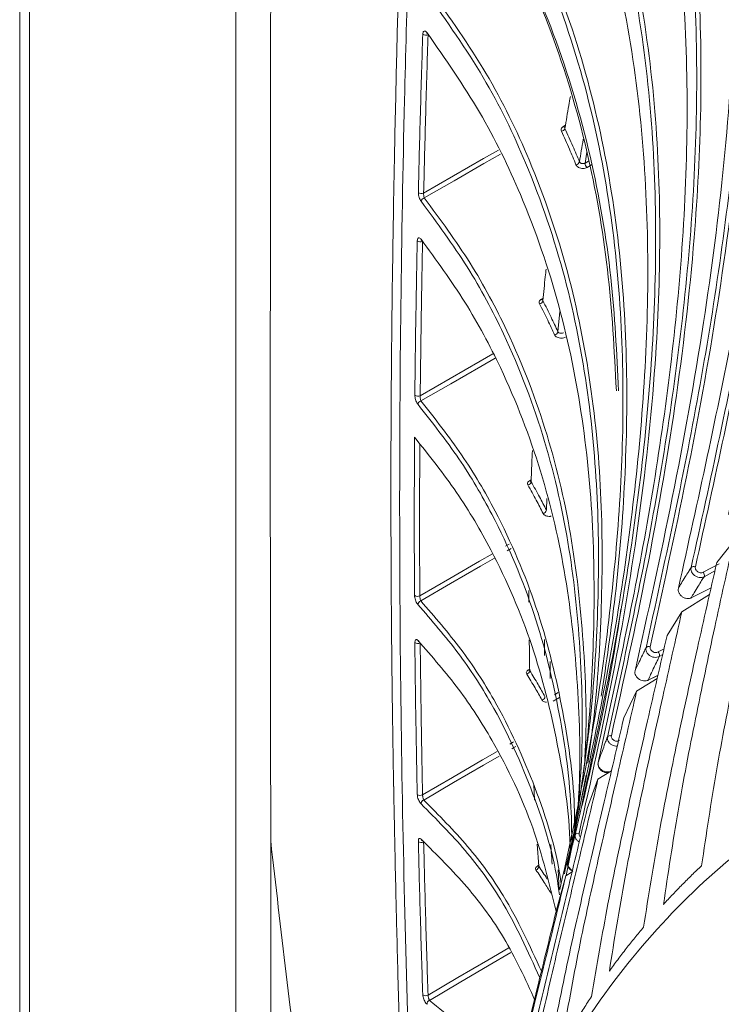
# Model space of a CAD drawing. Header units: millimetres. Extents: x 0 to 1118, y 0 to 864.
# Tile 257 of 313: x 772 to 782, y 614 to 628. Entities that reach past the tile are written whole.
import ezdxf

# ---------------------------------------------------------------- set-up
doc = ezdxf.new("R2010")
doc.units = ezdxf.units.MM

msp = doc.modelspace()

# ---------------------------------------------------------------- linework, layer by layer
at = {"color": 7, "linetype": 'Continuous', "lineweight": 15}
for p, q in [((771.509, 601.946), (771.509, 648.285)), ((779.529, 626.866), (779.529, 626.865)), ((781.765, 620.467), (782.013, 620.776)), ((781.38, 619.94), (781.68, 620.092)), ((781.658, 619.993), (781.251, 619.741)), ((781.033, 619.391), (781.251, 619.741)), ((779.01, 618.886), (779.012, 618.877)), ((780.889, 618.762), (780.586, 618.574)), ((780.746, 618.729), (780.899, 618.806)), ((780.398, 618.183), (780.586, 618.574)), ((779.845, 617.336), (779.548, 615.862)), ((780.215, 617.403), (780.017, 617.279)), ((779.859, 616.849), (780.017, 617.279)), ((779.732, 616.872), (779.764, 617.109)), ((779.637, 616.377), (779.628, 616.455)), ((775.202, 616.375), (775.202, 598.814)), ((779.123, 616.326), (779.145, 615.999)), ((779.143, 616.006), (779.145, 615.999)), ((779.415, 615.392), (779.543, 615.859)), ((779.636, 615.918), (779.543, 615.859))]:
    msp.add_line(p, q, dxfattribs=at)
at = {"color": 9, "linetype": 'Continuous', "lineweight": 0}
for p, q in [((771.655, 648.08), (771.655, 601.742)), ((774.691, 599.989), (774.691, 646.328)), ((777.517, 628.227), (777.518, 628.234)), ((779.502, 626.875), (779.539, 626.899)), ((779.854, 626.501), (779.827, 626.339)), ((779.827, 626.339), (779.877, 626.368)), ((779.922, 626.312), (779.856, 626.274)), ((779.179, 624.335), (779.21, 624.355)), ((779.427, 623.859), (779.457, 624.159)), ((779.008, 621.667), (779.034, 621.684)), ((779.258, 621.234), (779.264, 621.408)), ((778.654, 620.705), (778.71, 620.737)), ((778.738, 620.67), (778.683, 620.638)), ((781.565, 620.322), (781.798, 620.448)), ((781.736, 620.342), (781.579, 620.257)), ((781.387, 619.946), (781.681, 620.095)), ((780.902, 619.15), (780.989, 619.197)), ((780.969, 619.111), (780.919, 619.084)), ((778.99, 618.884), (779.012, 618.899)), ((779.312, 619.011), (779.315, 618.76)), ((780.754, 618.736), (780.9, 618.81)), ((779.449, 618.481), (779.357, 618.427)), ((779.375, 618.521), (779.431, 618.553)), ((777.452, 616.356), (777.452, 616.358)), ((779.125, 616), (779.144, 616.013)), ((779.429, 615.944), (779.448, 615.653))]:
    msp.add_line(p, q, dxfattribs=at)
at = {"color": 9, "linetype": 'Continuous', "lineweight": 0, "flags": 128}
for points in [[(777.452, 625.9), (777.893, 626.153), (778.334, 626.406), (778.551, 626.531)], [(778.581, 626.47), (778.34, 626.332), (777.901, 626.08), (777.462, 625.828)], [(777.402, 622.917), (777.842, 623.171), (778.282, 623.425), (778.471, 623.534)], [(778.505, 623.473), (778.291, 623.349), (777.852, 623.096), (777.413, 622.843)], [(779.035, 621.665), (779.033, 621.664), (779.03, 621.663)], [(777.396, 619.977), (777.836, 620.231), (778.276, 620.486), (778.465, 620.595)], [(778.493, 620.529), (778.288, 620.41), (777.849, 620.155), (777.409, 619.901)], [(780.746, 618.729), (780.75, 618.731), (780.754, 618.736)], [(778.719, 617.796), (778.757, 617.818), (778.774, 617.828)], [(778.806, 617.761), (778.778, 617.744), (778.751, 617.728)], [(777.436, 617.05), (777.876, 617.306), (778.316, 617.562), (778.533, 617.688)], [(778.564, 617.62), (778.331, 617.484), (777.892, 617.229), (777.453, 616.973)], [(777.517, 614.104), (777.957, 614.362), (778.398, 614.62), (778.703, 614.798)], [(778.737, 614.729), (778.417, 614.542), (777.977, 614.285), (777.538, 614.027)]]:
    msp.add_lwpolyline(points, dxfattribs=at)
at = {"color": 7, "linetype": 'Continuous', "lineweight": 15, "flags": 128}
msp.add_lwpolyline([(781.387, 619.946), (781.383, 619.942), (781.38, 619.94)], dxfattribs=at)
at = {"color": 9, "linetype": 'Continuous', "lineweight": 0}
for centre, radius, start, end in [((777.485, 628.295), 0.0751, 232.7425, 295.1801), ((779.522, 626.895), 0.0279, 225.3019, 296.5811), ((779.473, 626.868), 0.0605, 276.1718, 343.4512), ((779.688, 626.375), 0.059, 274.3729, 343.2853), ((779.906, 626.336), 0.0793, 177.7482, 230.9632), ((777.419, 625.966), 0.0739, 231.7579, 295.9503), ((777.48, 625.765), 0.0657, 106.1887, 168.899), ((777.404, 625.254), 0.0735, 231.519, 296.2123), ((779.149, 624.329), 0.0586, 278.0667, 347.9717), ((779.196, 624.356), 0.0275, 230.6282, 296.5274), ((779.371, 623.871), 0.0572, 276.3523, 347.8069), ((777.369, 622.982), 0.0723, 230.9668, 297.0893), ((777.431, 622.783), 0.0625, 106.6903, 173.0484), ((778.976, 621.662), 0.057, 279.943, 352.2257), ((779.024, 621.691), 0.029, 236.5086, 282.189), ((779.202, 621.241), 0.0558, 278.3281, 352.0594), ((781.426, 620.354), 0.0545, 64.2019, 134.3104), ((781.52, 620.278), 0.063, 340.2238, 44.1438), ((777.362, 620.039), 0.071, 230.7717, 298.2077), ((777.428, 619.843), 0.0605, 108.0149, 177.0564), ((777.368, 619.343), 0.0708, 230.8188, 298.4508), ((780.763, 619.179), 0.0506, 65.2263, 140.3972), ((780.855, 619.102), 0.0672, 344.3928, 45.383), ((778.957, 618.881), 0.0557, 281.7975, 356.221), ((779.002, 618.905), 0.0248, 238.9584, 298.3153), ((779.183, 618.497), 0.0546, 280.2958, 356.0511), ((780.195, 617.873), 0.0476, 66.6732, 146.3583), ((777.402, 617.111), 0.0702, 231.2266, 299.1297), ((777.473, 616.917), 0.0592, 110.0173, 180.9345), ((779.723, 616.439), 0.0453, 68.5514, 152.1104), ((777.417, 616.417), 0.0701, 231.4352, 299.3016), ((779.091, 615.999), 0.0546, 283.6325, 359.9597), ((779.136, 616.021), 0.0231, 243.1239, 300.8045), ((777.482, 614.165), 0.0701, 232.3859, 299.6986), ((777.56, 613.973), 0.0585, 112.5968, 184.7253)]:
    msp.add_arc(centre, radius, start, end, dxfattribs=at)
at = {"color": 7, "linetype": 'Continuous', "lineweight": 15}
for centre, radius, start, end in [((777.524, 628.253), 0.0225, 168.3959, 215.8331), ((777.439, 625.218), 0.0255, 172.9685, 217.0245), ((777.399, 619.318), 0.0305, 180.0135, 223.2979), ((777.449, 616.398), 0.033, 183.1657, 226.9921)]:
    msp.add_arc(centre, radius, start, end, dxfattribs=at)
for points, knots in [([(781.613, 644.074), (781.72, 643.875), (782.034, 643.29), (782.475, 642.297), (782.909, 641.087), (783.25, 639.856), (783.586, 638.233), (783.82, 636.236), (783.876, 633.876), (783.759, 631.535), (783.512, 629.299), (783.184, 627.178), (782.681, 624.489), (782.233, 622.499), (781.935, 621.171)], [0, 0, 0, 0, 0.026285, 0.076874, 0.127475, 0.179423, 0.231382, 0.331119, 0.430929, 0.533163, 0.635425, 0.726475, 0.817533, 1, 1, 1, 1]), ([(779.711, 642.977), (779.954, 642.624), (780.569, 641.731), (781.345, 640.204), (781.944, 638.597), (782.337, 637.131), (782.591, 635.824), (782.79, 634.282), (782.891, 632.514), (782.858, 630.307), (782.673, 628.111), (782.372, 625.927), (781.916, 623.31), (781.486, 621.378), (781.2, 620.088)], [0, 0, 0, 0, 0.048196, 0.121993, 0.197159, 0.251538, 0.306202, 0.361555, 0.446377, 0.531594, 0.646749, 0.734902, 0.82315, 1, 1, 1, 1]), ([(778.164, 641.203), (778.164, 641.203), (778.459, 640.867), (779.016, 640.168), (779.745, 639.057), (780.366, 637.89), (780.925, 636.57), (781.388, 635.111), (781.733, 633.518), (781.944, 631.917), (782.009, 630.826), (782.027, 630.168), (782.038, 629.638), (782.028, 628.33), (781.893, 626.34), (781.576, 623.904), (781.127, 621.413), (780.75, 619.719), (780.562, 618.872)], [0, 0, 0, 0, 0.000001, 0.049817, 0.10021, 0.152244, 0.204749, 0.272308, 0.340452, 0.409946, 0.479744, 0.483069, 0.496371, 0.549585, 0.656046, 0.76282, 0.881353, 1, 1, 1, 1]), ([(777.424, 606.83), (777.401, 607.729), (777.33, 610.562), (777.152, 615.322), (777.074, 621.227), (777.139, 626.586), (777.289, 631.328), (777.425, 635.4), (777.45, 638.077), (777.462, 639.415)], [0, 0, 0, 0, 0.084085, 0.264941, 0.448596, 0.63225, 0.754842, 0.877434, 1, 1, 1, 1]), ([(777.298, 638.952), (777.298, 638.823), (777.298, 638.564), (777.296, 638.175), (777.293, 637.786), (777.289, 637.397), (777.285, 637.097), (777.282, 636.853), (777.278, 636.612), (777.272, 636.232), (777.262, 635.698), (777.252, 635.227), (777.244, 634.885), (777.24, 634.719), (777.236, 634.556), (777.231, 634.378), (777.223, 634.034), (777.21, 633.545), (777.193, 632.937), (777.178, 632.379), (777.162, 631.842), (777.147, 631.304), (777.132, 630.799), (777.118, 630.305), (777.102, 629.702), (777.084, 629.068), (777.068, 628.414), (777.053, 627.828), (777.038, 627.161), (777.023, 626.481), (777.01, 625.781), (776.999, 625.088), (776.989, 624.405), (776.983, 623.858), (776.979, 623.407), (776.975, 622.971), (776.973, 622.52), (776.971, 622.119), (776.971, 621.832), (776.971, 621.623), (776.971, 621.468), (776.971, 621.313), (776.971, 621.083), (776.972, 620.739), (776.973, 620.341), (776.976, 619.951), (776.978, 619.61), (776.983, 619.043), (776.991, 618.408), (777, 617.79), (777.005, 617.478), (777.008, 617.322), (777.009, 617.243), (777.01, 617.204), (777.01, 617.185), (777.011, 617.175), (777.011, 617.17), (777.011, 617.168), (777.011, 617.167), (777.011, 617.166), (777.011, 617.166), (777.011, 617.166), (777.011, 617.166), (777.011, 617.165), (777.011, 617.165), (777.011, 617.165), (777.011, 617.165), (777.015, 616.965), (777.024, 616.47), (777.039, 615.795), (777.055, 615.111), (777.072, 614.435), (777.091, 613.739), (777.112, 613.021), (777.132, 612.318), (777.154, 611.591), (777.175, 610.866), (777.196, 610.154), (777.217, 609.423), (777.235, 608.73), (777.251, 608.055), (777.266, 607.373), (777.279, 606.629), (777.287, 606.121), (777.289, 605.863), (777.289, 605.858)], [0, 0, 0, 0, 0.011708, 0.023416, 0.035124, 0.046831, 0.058538, 0.062074, 0.06879, 0.080188, 0.09615, 0.116674, 0.122384, 0.126734, 0.13157, 0.136891, 0.142699, 0.162282, 0.180586, 0.196938, 0.212055, 0.228483, 0.24491, 0.257113, 0.272612, 0.298674, 0.313668, 0.331111, 0.351001, 0.37334, 0.392006, 0.413783, 0.435559, 0.453444, 0.463072, 0.47623, 0.492738, 0.503812, 0.512492, 0.518778, 0.52267, 0.526564, 0.532851, 0.543555, 0.557706, 0.569023, 0.57909, 0.588674, 0.620697, 0.637038, 0.645209, 0.649294, 0.651337, 0.652358, 0.652869, 0.653124, 0.653252, 0.653316, 0.653348, 0.653364, 0.653372, 0.653376, 0.653378, 0.653379, 0.653379, 0.653379, 0.653379, 0.65338, 0.671717, 0.698784, 0.71537, 0.734535, 0.761044, 0.779473, 0.800701, 0.825842, 0.846529, 0.867584, 0.891489, 0.913886, 0.931405, 0.953529, 0.976537, 0.999546, 1, 1, 1, 1]), ([(780.156, 617.899), (780.418, 619.102), (780.811, 620.907), (781.187, 623.359), (781.389, 625.218), (781.487, 627.102), (781.456, 629.017), (781.26, 630.969), (780.917, 632.637), (780.499, 633.996), (780.094, 635.044), (779.589, 636.088), (778.882, 637.307), (778.221, 638.13), (777.822, 638.629)], [0, 0, 0, 0, 0.180611, 0.271107, 0.361708, 0.451944, 0.542438, 0.634122, 0.726485, 0.775075, 0.823879, 0.8735, 0.923483, 1, 1, 1, 1]), ([(777.871, 638.677), (778.272, 638.177), (779.015, 637.249), (779.826, 635.797), (780.437, 634.398), (780.947, 632.802), (781.318, 631.022), (781.519, 629.073), (781.55, 627.145), (781.438, 625.039), (781.171, 622.764), (780.746, 620.325), (780.392, 618.719), (780.214, 617.917)], [0, 0, 0, 0, 0.0766773, 0.1422921, 0.2081456, 0.2738807, 0.364808, 0.456029, 0.5474476, 0.6386451, 0.7590453, 0.8795282, 1, 1, 1, 1]), ([(777.859, 637.99), (778.184, 637.574), (778.754, 636.842), (779.406, 635.734), (779.912, 634.704), (780.328, 633.65), (780.752, 632.296), (781.1, 630.646), (781.307, 628.707), (781.348, 626.771), (781.254, 624.863), (781.053, 622.991), (780.679, 620.538), (780.284, 618.731), (780.019, 617.525)], [0, 0, 0, 0, 0.064349, 0.113292, 0.162601, 0.212867, 0.263387, 0.354369, 0.446125, 0.539531, 0.633268, 0.72472, 0.816299, 1, 1, 1, 1]), ([(777.751, 634.621), (777.819, 634.534), (778.115, 634.147), (778.588, 633.441), (779.12, 632.487), (779.565, 631.508), (780.03, 630.234), (780.428, 628.667), (780.687, 626.81), (780.773, 624.952), (780.716, 623.116), (780.546, 621.315), (780.208, 618.954), (779.826, 617.214), (779.572, 616.052)], [0, 0, 0, 0, 0.0148588, 0.0655879, 0.1166951, 0.1687981, 0.2211681, 0.3172793, 0.4142634, 0.5131178, 0.6123516, 0.7089882, 0.8057734, 1, 1, 1, 1]), ([(779.457, 615.658), (779.645, 616.516), (779.955, 617.931), (780.227, 619.937), (780.373, 621.65), (780.402, 623.381), (780.29, 625.135), (779.997, 626.916), (779.488, 628.67), (778.846, 630.094), (778.205, 631.182), (777.814, 631.713), (777.617, 631.98)], [0, 0, 0, 0, 0.162373, 0.267708, 0.373194, 0.478138, 0.583426, 0.6903, 0.798073, 0.898082, 0.948894, 1, 1, 1, 1]), ([(777.666, 632.028), (777.858, 631.767), (778.244, 631.245), (778.89, 630.155), (779.53, 628.74), (780.04, 627), (780.339, 625.232), (780.459, 623.456), (780.429, 621.699), (780.296, 620.045), (780.139, 618.99), (780.066, 618.498)], [0, 0, 0, 0, 0.060593, 0.121546, 0.24555, 0.372222, 0.500094, 0.630548, 0.761529, 0.888808, 1, 1, 1, 1]), ([(777.555, 631.471), (777.741, 631.217), (778.114, 630.706), (778.743, 629.644), (779.376, 628.251), (779.884, 626.528), (780.195, 624.761), (780.256, 623.586), (780.287, 622.992)], [0, 0, 0, 0, 0.094743, 0.190019, 0.383695, 0.586445, 0.791135, 1, 1, 1, 1]), ([(780.32, 622.993), (780.293, 623.546), (780.237, 624.691), (779.935, 626.447), (779.426, 628.184), (778.797, 629.582), (778.177, 630.632), (777.814, 631.151), (777.62, 631.406), (777.619, 631.407)], [0, 0, 0, 0, 0.196297, 0.406046, 0.617577, 0.807061, 0.903216, 0.999881, 1, 1, 1, 1]), ([(775.202, 629.015), (775.201, 628.29), (775.199, 626.238), (775.193, 622.134), (775.199, 618.761), (775.202, 616.712)], [0, 0, 0, 0, 0.17665, 0.5, 1, 1, 1, 1]), ([(777.499, 628.247), (777.499, 628.247), (777.498, 628.248), (777.501, 628.246), (777.504, 628.242), (777.506, 628.24)], [0, 0, 0, 0, 0.1035518, 0.5943376, 1, 1, 1, 1]), ([(777.502, 628.257), (777.771, 627.871), (778.313, 627.094), (778.964, 625.746), (779.48, 624.237), (779.815, 622.568), (779.968, 620.884), (779.962, 619.215), (779.88, 617.929), (779.78, 617.21), (779.754, 617.028)], [0, 0, 0, 0, 0.107693, 0.216649, 0.361091, 0.506969, 0.655951, 0.805569, 0.950869, 1, 1, 1, 1]), ([(779.611, 627.319), (779.603, 627.275), (779.575, 627.12), (779.549, 626.963), (779.531, 626.851)], [0, 0, 0, 0, 0.2874996, 1, 1, 1, 1]), ([(779.53, 626.865), (779.529, 626.864), (779.528, 626.86), (779.53, 626.855), (779.531, 626.851)], [0, 0, 0, 0, 0.210594, 1, 1, 1, 1]), ([(779.723, 616.827), (779.742, 617.07), (779.802, 617.826), (779.777, 619.107), (779.621, 620.674), (779.27, 622.255), (778.745, 623.642), (778.119, 624.822), (777.651, 625.458), (777.416, 625.778)], [0, 0, 0, 0, 0.081117, 0.252326, 0.424143, 0.598755, 0.774949, 0.88702, 1, 1, 1, 1]), ([(777.462, 625.828), (777.696, 625.511), (778.165, 624.873), (778.785, 623.706), (779.306, 622.341), (779.663, 620.772), (779.825, 619.187), (779.858, 618.061), (779.816, 617.472), (779.811, 617.412)], [0, 0, 0, 0, 0.1194264, 0.2399158, 0.4218883, 0.6039897, 0.7913139, 0.9786932, 1, 1, 1, 1]), ([(777.414, 625.221), (777.637, 624.914), (778.087, 624.297), (778.693, 623.156), (779.211, 621.805), (779.571, 620.239), (779.734, 618.653), (779.768, 617.503), (779.723, 616.887), (779.717, 616.801)], [0, 0, 0, 0, 0.1153552, 0.2316654, 0.4125203, 0.5952214, 0.78192, 0.9694386, 1, 1, 1, 1]), ([(777.414, 625.208), (777.414, 625.208), (777.414, 625.208), (777.417, 625.204), (777.419, 625.203)], [0, 0, 0, 0, 0.5069858, 1, 1, 1, 1]), ([(779.254, 624.782), (779.25, 624.744), (779.233, 624.59), (779.217, 624.435), (779.206, 624.317)], [0, 0, 0, 0, 0.2427399, 1, 1, 1, 1]), ([(779.203, 624.329), (779.203, 624.328), (779.203, 624.326), (779.203, 624.327), (779.203, 624.327)], [0, 0, 0, 0, 0.8289555, 1, 1, 1, 1]), ([(779.204, 624.329), (779.204, 624.328), (779.202, 624.324), (779.204, 624.32), (779.206, 624.317)], [0, 0, 0, 0, 0.142162, 1, 1, 1, 1]), ([(777.413, 622.843), (777.62, 622.58), (778.036, 622.052), (778.625, 621.041), (779.148, 619.81), (779.507, 618.351), (779.666, 617.27), (779.673, 616.678), (779.674, 616.583)], [0, 0, 0, 0, 0.134208, 0.269368, 0.494879, 0.722716, 0.955597, 1, 1, 1, 1]), ([(779.632, 616.279), (779.631, 616.447), (779.627, 617.101), (779.47, 618.25), (779.116, 619.722), (778.589, 620.975), (777.991, 622), (777.577, 622.527), (777.369, 622.791)], [0, 0, 0, 0, 0.075526, 0.294421, 0.516933, 0.741494, 0.870327, 1, 1, 1, 1]), ([(777.318, 622.309), (777.532, 622.04), (777.961, 621.501), (778.56, 620.479), (779.086, 619.242), (779.443, 617.785), (779.601, 616.756), (779.609, 616.213), (779.609, 616.168)], [0, 0, 0, 0, 0.139799, 0.280651, 0.509979, 0.741677, 0.978512, 1, 1, 1, 1]), ([(779.052, 622.114), (779.049, 622.05), (779.042, 621.897), (779.036, 621.743), (779.033, 621.654)], [0, 0, 0, 0, 0.420952, 1, 1, 1, 1]), ([(779.03, 621.665), (779.029, 621.663), (779.029, 621.66), (779.029, 621.661), (779.029, 621.661)], [0, 0, 0, 0, 0.780295, 1, 1, 1, 1]), ([(779.03, 621.665), (779.03, 621.665), (779.029, 621.661), (779.031, 621.657), (779.033, 621.654)], [0, 0, 0, 0, 0.066532, 1, 1, 1, 1]), ([(781.541, 616.007), (781.611, 616.473), (781.751, 617.405), (782.019, 618.78), (782.302, 620.114), (782.499, 620.988), (782.594, 621.411)], [0, 0, 0, 0, 0.254628, 0.509229, 0.762698, 1, 1, 1, 1]), ([(782.013, 620.776), (781.92, 620.356), (781.727, 619.488), (781.449, 618.168), (781.185, 616.813), (781.049, 615.896), (780.981, 615.438)], [0, 0, 0, 0, 0.2383135, 0.4928603, 0.7463386, 1, 1, 1, 1]), ([(780.688, 615.103), (780.761, 615.565), (780.907, 616.489), (781.184, 617.852), (781.472, 619.177), (781.669, 620.047), (781.765, 620.467)], [0, 0, 0, 0, 0.2545408, 0.5090515, 0.7626156, 1, 1, 1, 1]), ([(779.002, 620.052), (779.002, 620.043), (779.002, 619.987), (779.002, 619.931), (779.002, 619.883)], [0, 0, 0, 0, 0.148688, 1, 1, 1, 1]), ([(781.2, 620.088), (781.198, 620.077), (781.196, 620.053), (781.208, 620.016), (781.232, 619.982), (781.264, 619.955), (781.303, 619.938), (781.343, 619.933), (781.371, 619.938), (781.384, 619.945), (781.387, 619.946)], [0, 0, 0, 0, 0.136844, 0.273801, 0.410358, 0.547068, 0.684577, 0.823193, 0.96275, 1, 1, 1, 1]), ([(779.449, 615.578), (779.444, 615.619), (779.381, 616.119), (779.088, 617.069), (778.577, 618.215), (777.981, 619.141), (777.572, 619.611), (777.368, 619.846)], [0, 0, 0, 0, 0.027532, 0.33555, 0.646405, 0.822643, 1, 1, 1, 1]), ([(777.409, 619.901), (777.613, 619.666), (778.023, 619.195), (778.611, 618.282), (779.116, 617.156), (779.408, 616.245), (779.471, 615.769), (779.474, 615.745)], [0, 0, 0, 0, 0.181219, 0.363689, 0.671812, 0.983117, 1, 1, 1, 1]), ([(779.785, 616.893), (779.983, 617.755), (780.202, 618.71), (780.339, 619.685), (780.353, 619.779)], [0, 0, 0, 0, 0.90319, 1, 1, 1, 1]), ([(781.251, 619.741), (781.157, 619.325), (780.963, 618.464), (780.677, 617.157), (780.402, 615.817), (780.256, 614.911), (780.184, 614.458)], [0, 0, 0, 0, 0.238258, 0.4927, 0.746276, 1, 1, 1, 1]), ([(779.006, 619.329), (779.007, 619.243), (779.008, 619.093), (779.011, 618.941), (779.012, 618.877)], [0, 0, 0, 0, 0.573465, 1, 1, 1, 1]), ([(779.922, 614.083), (780, 614.539), (780.155, 615.451), (780.443, 616.798), (780.739, 618.11), (780.937, 618.973), (781.033, 619.391)], [0, 0, 0, 0, 0.254433, 0.508836, 0.762498, 1, 1, 1, 1]), ([(777.369, 619.318), (777.575, 619.082), (777.99, 618.607), (778.577, 617.689), (779.092, 616.6), (779.301, 615.747), (779.401, 615.336)], [0, 0, 0, 0, 0.190509, 0.382368, 0.702885, 1, 1, 1, 1]), ([(777.375, 619.299), (777.375, 619.299), (777.375, 619.3), (777.376, 619.298), (777.377, 619.297)], [0, 0, 0, 0, 0.5427747, 1, 1, 1, 1]), ([(779.009, 618.886), (779.009, 618.883), (779.008, 618.879), (779.009, 618.879), (779.009, 618.879)], [0, 0, 0, 0, 0.735156, 1, 1, 1, 1]), ([(780.562, 618.872), (780.56, 618.86), (780.558, 618.838), (780.571, 618.802), (780.595, 618.769), (780.629, 618.743), (780.668, 618.727), (780.708, 618.723), (780.737, 618.728), (780.751, 618.735), (780.754, 618.736)], [0, 0, 0, 0, 0.136367, 0.272831, 0.40894, 0.545221, 0.68226, 0.820324, 0.95924, 1, 1, 1, 1]), ([(777.553, 598.519), (777.445, 599.318), (777.221, 600.976), (777.134, 603.38), (777.233, 605.727), (777.54, 607.931), (778.046, 609.975), (778.749, 611.836), (779.64, 613.498), (780.712, 614.945), (781.954, 616.162), (783.355, 617.137), (784.9, 617.862), (786.574, 618.33), (788.363, 618.535), (790.234, 618.477), (792.169, 618.163), (794.147, 617.597), (796.136, 616.816), (797.466, 616.104), (798.117, 615.756)], [0, 0, 0, 0, 0.0523774, 0.1085352, 0.1646931, 0.2208509, 0.2770087, 0.3331665, 0.3893243, 0.4454821, 0.5016399, 0.5577977, 0.6139555, 0.6701133, 0.7262711, 0.7824289, 0.8373959, 0.892363, 0.94733, 1, 1, 1, 1]), ([(780.586, 618.574), (780.491, 618.163), (780.296, 617.312), (780.002, 616.023), (779.713, 614.703), (779.555, 613.812), (779.477, 613.366)], [0, 0, 0, 0, 0.2381066, 0.4923892, 0.7461411, 1, 1, 1, 1]), ([(779.248, 612.952), (779.332, 613.4), (779.499, 614.296), (779.799, 615.623), (780.102, 616.918), (780.301, 617.771), (780.398, 618.183)], [0, 0, 0, 0, 0.254323, 0.508619, 0.762375, 1, 1, 1, 1]), ([(780.019, 617.525), (780.03, 617.554), (780.054, 617.622), (780.09, 617.723), (780.125, 617.818), (780.147, 617.875), (780.156, 617.899)], [0, 0, 0, 0, 0.234958, 0.537845, 0.806382, 1, 1, 1, 1]), ([(780.019, 617.522), (780.019, 617.522), (780.014, 617.51), (780.017, 617.483), (780.029, 617.446), (780.056, 617.412), (780.096, 617.386), (780.139, 617.373), (780.166, 617.377), (780.177, 617.379)], [0, 0, 0, 0, 0.009086, 0.161791, 0.318296, 0.488306, 0.670796, 0.861694, 1, 1, 1, 1]), ([(780.017, 617.279), (779.922, 616.874), (779.725, 616.037), (779.422, 614.771), (779.12, 613.475), (778.948, 612.602), (778.863, 612.166)], [0, 0, 0, 0, 0.238144, 0.492352, 0.746142, 1, 1, 1, 1]), ([(779.073, 617.189), (779.075, 617.149), (779.078, 617.077), (779.082, 617.004), (779.084, 616.971)], [0, 0, 0, 0, 0.554296, 1, 1, 1, 1]), ([(779.16, 614.357), (778.986, 614.747), (778.699, 615.388), (778.087, 616.24), (777.639, 616.69), (777.414, 616.916)], [0, 0, 0, 0, 0.435956, 0.716916, 1, 1, 1, 1]), ([(777.453, 616.973), (777.677, 616.748), (778.126, 616.296), (778.729, 615.458), (779.014, 614.829), (779.184, 614.454)], [0, 0, 0, 0, 0.285961, 0.574289, 1, 1, 1, 1]), ([(779.735, 616.899), (779.732, 616.881), (779.68, 616.54), (779.599, 616.205), (779.522, 615.888)], [0, 0, 0, 0, 0.051781, 1, 1, 1, 1]), ([(779.736, 616.898), (779.73, 616.866), (779.717, 616.796), (779.696, 616.688), (779.678, 616.6), (779.672, 616.574)], [0, 0, 0, 0, 0.371707, 0.810129, 1, 1, 1, 1]), ([(778.668, 611.715), (778.758, 612.153), (778.939, 613.03), (779.252, 614.331), (779.562, 615.603), (779.762, 616.443), (779.859, 616.849)], [0, 0, 0, 0, 0.254208, 0.508394, 0.762212, 1, 1, 1, 1]), ([(775.202, 616.712), (775.202, 616.712), (775.202, 616.6), (775.202, 616.487), (775.202, 616.375)], [0, 0, 0, 0, 0.001872, 1, 1, 1, 1]), ([(779.572, 616.052), (779.58, 616.084), (779.599, 616.157), (779.629, 616.267), (779.658, 616.371), (779.675, 616.434), (779.683, 616.46)], [0, 0, 0, 0, 0.232454, 0.533315, 0.803851, 1, 1, 1, 1]), ([(777.416, 616.396), (777.648, 616.165), (778.115, 615.701), (778.688, 614.909), (778.949, 614.338), (779.09, 614.027)], [0, 0, 0, 0, 0.311871, 0.626517, 1, 1, 1, 1]), ([(777.426, 616.374), (777.426, 616.374), (777.425, 616.375), (777.426, 616.374), (777.426, 616.374)], [0, 0, 0, 0, 0.9478059, 1, 1, 1, 1]), ([(779.142, 616.006), (779.142, 616.003), (779.142, 615.997), (779.141, 615.996), (779.141, 615.996)], [0, 0, 0, 0, 0.498823, 1, 1, 1, 1]), ([(779.572, 616.051), (779.572, 616.051), (779.567, 616.04), (779.569, 616.014), (779.581, 615.979), (779.607, 615.946), (779.633, 615.931), (779.646, 615.924)], [0, 0, 0, 0, 0.006788, 0.240041, 0.47398, 0.728545, 1, 1, 1, 1]), ([(780.981, 615.438), (781.026, 615.487), (781.118, 615.586), (781.257, 615.73), (781.398, 615.871), (781.493, 615.962), (781.541, 616.007)], [0, 0, 0, 0, 0.250935, 0.50187, 0.750919, 1, 1, 1, 1]), ([(779.543, 615.859), (779.448, 615.463), (779.25, 614.644), (778.939, 613.405), (778.624, 612.14), (778.438, 611.289), (778.345, 610.864)], [0, 0, 0, 0, 0.23813, 0.492275, 0.746119, 1, 1, 1, 1]), ([(778.185, 610.378), (778.282, 610.805), (778.476, 611.659), (778.8, 612.929), (779.117, 614.172), (779.318, 614.994), (779.415, 615.392)], [0, 0, 0, 0, 0.254126, 0.508236, 0.762108, 1, 1, 1, 1]), ([(780.184, 614.458), (780.225, 614.514), (780.306, 614.625), (780.431, 614.788), (780.558, 614.948), (780.645, 615.051), (780.688, 615.103)], [0, 0, 0, 0, 0.250935, 0.50187, 0.75092, 1, 1, 1, 1]), ([(779.164, 614.321), (779.068, 613.935), (778.869, 613.138), (778.552, 611.932), (778.224, 610.703), (778.025, 609.878), (777.925, 609.466)], [0, 0, 0, 0, 0.238128, 0.492188, 0.746086, 1, 1, 1, 1]), ([(777.538, 614.027), (777.812, 613.804), (778.296, 613.409), (778.627, 612.966), (778.771, 612.774)], [0, 0, 0, 0, 0.565181, 1, 1, 1, 1]), ([(779.477, 613.366), (779.513, 613.428), (779.584, 613.551), (779.695, 613.732), (779.807, 613.909), (779.884, 614.025), (779.922, 614.083)], [0, 0, 0, 0, 0.250935, 0.50187, 0.750919, 1, 1, 1, 1])]:
    msp.add_open_spline(points, degree=3, knots=knots, dxfattribs=at)
at = {"color": 9, "linetype": 'Continuous', "lineweight": 0}
for points, knots in [([(781.388, 620.393), (781.671, 621.68), (782.097, 623.612), (782.554, 626.227), (782.854, 628.387), (783.06, 630.759), (783.084, 632.935), (782.972, 634.713), (782.805, 636.079), (782.545, 637.459), (782.199, 638.75), (781.782, 639.94), (781.308, 641.031), (780.74, 642.116), (780.273, 642.815), (780.039, 643.166)], [0, 0, 0, 0, 0.177421, 0.266237, 0.355128, 0.467268, 0.579876, 0.637471, 0.695057, 0.753541, 0.812008, 0.858205, 0.904668, 0.952124, 1, 1, 1, 1]), ([(780.097, 643.202), (780.323, 642.863), (780.777, 642.184), (781.344, 641.112), (781.83, 640.006), (782.248, 638.817), (782.588, 637.56), (782.846, 636.237), (783.017, 634.912), (783.145, 633.12), (783.131, 630.88), (782.923, 628.44), (782.618, 626.245), (782.16, 623.628), (781.734, 621.693), (781.45, 620.403)], [0, 0, 0, 0, 0.0460841, 0.0925716, 0.1401722, 0.1880868, 0.2434694, 0.2988658, 0.3552037, 0.4115499, 0.5280083, 0.6451255, 0.7336934, 0.8223515, 1, 1, 1, 1]), ([(778.385, 641.648), (778.703, 641.262), (779.339, 640.49), (780.15, 639.197), (780.839, 637.804), (781.386, 636.326), (781.833, 634.654), (782.141, 632.798), (782.282, 630.775), (782.262, 628.778), (782.103, 626.598), (781.794, 624.244), (781.334, 621.72), (780.967, 620.057), (780.784, 619.225)], [0, 0, 0, 0, 0.0557008, 0.1114185, 0.1748498, 0.238502, 0.3020472, 0.3894398, 0.477092, 0.5649208, 0.6525549, 0.7683248, 0.8841653, 1, 1, 1, 1]), ([(780.724, 619.212), (780.996, 620.458), (781.405, 622.327), (781.82, 624.864), (782.057, 626.789), (782.197, 628.739), (782.216, 630.724), (782.08, 632.75), (781.796, 634.488), (781.432, 635.91), (781.07, 637.014), (780.613, 638.118), (780.027, 639.266), (779.283, 640.441), (778.668, 641.222), (778.335, 641.601), (778.335, 641.601)], [0, 0, 0, 0, 0.173718, 0.26072, 0.347811, 0.434605, 0.521626, 0.609693, 0.698359, 0.745369, 0.792573, 0.840523, 0.888806, 0.944027, 0.999999, 1, 1, 1, 1]), ([(777.785, 635.287), (777.907, 635.132), (778.345, 634.572), (778.987, 633.567), (779.634, 632.269), (780.194, 630.77), (780.619, 629.08), (780.874, 627.213), (780.949, 625.362), (780.878, 623.337), (780.649, 621.148), (780.255, 618.799), (779.911, 617.254), (779.739, 616.481)], [0, 0, 0, 0, 0.026057, 0.094164, 0.162517, 0.230745, 0.327081, 0.42375, 0.520643, 0.617284, 0.744797, 0.872407, 1, 1, 1, 1]), ([(779.683, 616.46), (779.936, 617.617), (780.315, 619.355), (780.656, 621.715), (780.827, 623.504), (780.888, 625.314), (780.813, 627.152), (780.564, 629.023), (780.17, 630.61), (779.71, 631.889), (779.275, 632.862), (778.744, 633.828), (778.219, 634.623), (777.857, 635.085), (777.736, 635.239)], [0, 0, 0, 0, 0.191219, 0.28707, 0.383046, 0.478578, 0.574406, 0.671592, 0.76955, 0.81997, 0.870616, 0.922119, 0.973997, 1, 1, 1, 1]), ([(777.551, 628.882), (777.837, 628.478), (778.414, 627.664), (779.085, 626.273), (779.606, 624.741), (779.936, 623.069), (780.088, 621.386), (780.078, 619.715), (779.995, 618.424), (779.893, 617.7), (779.867, 617.515)], [0, 0, 0, 0, 0.111514, 0.224481, 0.367953, 0.511524, 0.659089, 0.806696, 0.950344, 1, 1, 1, 1]), ([(779.764, 617.109), (779.808, 617.417), (779.93, 618.264), (780.025, 619.664), (780.034, 621.309), (779.891, 622.972), (779.566, 624.657), (779.043, 626.209), (778.367, 627.613), (777.792, 628.425), (777.503, 628.833)], [0, 0, 0, 0, 0.079673, 0.219547, 0.358644, 0.49822, 0.639996, 0.783019, 0.89088, 1, 1, 1, 1]), ([(777.374, 625.908), (777.379, 626.103), (777.388, 626.491), (777.404, 627.082), (777.421, 627.663), (777.433, 628.05), (777.439, 628.235)], [0, 0, 0, 0, 0.250976, 0.501954, 0.761803, 1, 1, 1, 1]), ([(777.502, 628.257), (777.5, 628.259), (777.493, 628.268), (777.48, 628.28), (777.464, 628.284), (777.451, 628.277), (777.442, 628.261), (777.44, 628.244), (777.439, 628.235)], [0, 0, 0, 0, 0.051268, 0.248124, 0.440463, 0.628284, 0.814061, 1, 1, 1, 1]), ([(777.517, 628.227), (777.511, 628.042), (777.499, 627.655), (777.482, 627.074), (777.466, 626.483), (777.457, 626.094), (777.452, 625.9)], [0, 0, 0, 0, 0.238202, 0.498053, 0.749025, 1, 1, 1, 1]), ([(779.502, 626.875), (779.501, 626.874), (779.492, 626.868), (779.48, 626.854), (779.472, 626.831), (779.477, 626.816), (779.48, 626.808)], [0, 0, 0, 0, 0.057432, 0.371583, 0.685786, 1, 1, 1, 1]), ([(779.693, 626.316), (779.677, 626.354), (779.646, 626.431), (779.594, 626.551), (779.539, 626.677), (779.5, 626.764), (779.48, 626.808)], [0, 0, 0, 0, 0.232893, 0.465802, 0.732889, 1, 1, 1, 1]), ([(779.531, 626.851), (779.551, 626.807), (779.591, 626.72), (779.646, 626.594), (779.698, 626.473), (779.729, 626.396), (779.745, 626.358)], [0, 0, 0, 0, 0.267096, 0.534217, 0.767101, 1, 1, 1, 1]), ([(779.745, 626.358), (779.763, 626.468), (779.781, 626.579), (779.8, 626.69), (779.8, 626.692)], [0, 0, 0, 0, 0.9823027, 1, 1, 1, 1]), ([(779.693, 626.316), (779.693, 626.316), (779.696, 626.308), (779.706, 626.293), (779.731, 626.275), (779.762, 626.264), (779.795, 626.259), (779.829, 626.262), (779.847, 626.27), (779.856, 626.274)], [0, 0, 0, 0, 0.004536, 0.170464, 0.336448, 0.502424, 0.668332, 0.834167, 1, 1, 1, 1]), ([(779.745, 626.358), (779.747, 626.354), (779.751, 626.347), (779.764, 626.338), (779.779, 626.333), (779.796, 626.331), (779.813, 626.333), (779.822, 626.337), (779.827, 626.339)], [0, 0, 0, 0, 0.170325, 0.336328, 0.502381, 0.668369, 0.834229, 1, 1, 1, 1]), ([(777.374, 625.908), (777.374, 625.906), (777.374, 625.894), (777.377, 625.869), (777.386, 625.835), (777.399, 625.802), (777.41, 625.786), (777.416, 625.778)], [0, 0, 0, 0, 0.055856, 0.285143, 0.52162, 0.760945, 1, 1, 1, 1]), ([(777.462, 625.828), (777.46, 625.833), (777.457, 625.842), (777.454, 625.86), (777.452, 625.879), (777.451, 625.892), (777.452, 625.899), (777.452, 625.9)], [0, 0, 0, 0, 0.247631, 0.492091, 0.726778, 0.94712, 1, 1, 1, 1]), ([(777.323, 622.926), (777.324, 623.058), (777.328, 623.437), (777.336, 624.012), (777.347, 624.636), (777.354, 625.015), (777.358, 625.197)], [0, 0, 0, 0, 0.175912, 0.500936, 0.760899, 1, 1, 1, 1]), ([(777.414, 625.221), (777.413, 625.222), (777.407, 625.229), (777.396, 625.24), (777.381, 625.244), (777.369, 625.238), (777.36, 625.222), (777.359, 625.205), (777.358, 625.197)], [0, 0, 0, 0, 0.013131, 0.220033, 0.42106, 0.615946, 0.807862, 1, 1, 1, 1]), ([(777.436, 625.188), (777.433, 625.007), (777.425, 624.628), (777.415, 624.004), (777.407, 623.428), (777.403, 623.05), (777.402, 622.917)], [0, 0, 0, 0, 0.2391038, 0.4990672, 0.8240902, 1, 1, 1, 1]), ([(779.179, 624.335), (779.177, 624.334), (779.168, 624.328), (779.156, 624.314), (779.149, 624.292), (779.154, 624.278), (779.157, 624.271)], [0, 0, 0, 0, 0.062054, 0.374685, 0.687337, 1, 1, 1, 1]), ([(779.378, 623.814), (779.361, 623.85), (779.329, 623.921), (779.276, 624.033), (779.219, 624.149), (779.178, 624.23), (779.157, 624.271)], [0, 0, 0, 0, 0.232942, 0.465898, 0.732937, 1, 1, 1, 1]), ([(779.206, 624.317), (779.227, 624.276), (779.268, 624.195), (779.325, 624.078), (779.378, 623.966), (779.411, 623.895), (779.427, 623.859)], [0, 0, 0, 0, 0.267048, 0.53412, 0.767052, 1, 1, 1, 1]), ([(779.378, 623.814), (779.378, 623.814), (779.381, 623.807), (779.391, 623.794), (779.416, 623.778), (779.447, 623.768), (779.481, 623.765), (779.514, 623.769), (779.532, 623.777), (779.541, 623.781)], [0, 0, 0, 0, 0.002016, 0.168297, 0.334675, 0.501084, 0.667442, 0.833722, 1, 1, 1, 1]), ([(779.427, 623.859), (779.429, 623.856), (779.434, 623.849), (779.446, 623.842), (779.462, 623.837), (779.479, 623.836), (779.496, 623.838), (779.505, 623.843), (779.509, 623.845)], [0, 0, 0, 0, 0.168117, 0.33446, 0.500933, 0.667397, 0.833747, 1, 1, 1, 1]), ([(777.323, 622.926), (777.323, 622.921), (777.323, 622.907), (777.328, 622.88), (777.338, 622.845), (777.352, 622.813), (777.363, 622.798), (777.369, 622.791)], [0, 0, 0, 0, 0.095096, 0.314158, 0.540861, 0.77056, 1, 1, 1, 1]), ([(777.413, 622.843), (777.411, 622.848), (777.408, 622.856), (777.404, 622.874), (777.402, 622.893), (777.401, 622.908), (777.401, 622.915), (777.402, 622.917)], [0, 0, 0, 0, 0.238905, 0.474595, 0.70008, 0.910383, 1, 1, 1, 1]), ([(777.318, 619.984), (777.317, 620.114), (777.315, 620.486), (777.314, 621.053), (777.315, 621.698), (777.317, 622.101), (777.318, 622.309)], [0, 0, 0, 0, 0.168267, 0.481591, 0.73203, 1, 1, 1, 1]), ([(777.396, 622.206), (777.395, 622.03), (777.393, 621.658), (777.392, 621.045), (777.393, 620.478), (777.395, 620.107), (777.396, 619.977)], [0, 0, 0, 0, 0.237039, 0.49806, 0.824623, 1, 1, 1, 1]), ([(779.008, 621.667), (779.006, 621.666), (778.997, 621.66), (778.985, 621.646), (778.978, 621.626), (778.983, 621.612), (778.986, 621.606)], [0, 0, 0, 0, 0.064605, 0.376413, 0.6882, 1, 1, 1, 1]), ([(779.033, 621.654), (779.054, 621.617), (779.096, 621.542), (779.154, 621.435), (779.208, 621.332), (779.241, 621.266), (779.258, 621.234)], [0, 0, 0, 0, 0.267067, 0.534159, 0.767071, 1, 1, 1, 1]), ([(779.21, 621.186), (779.194, 621.219), (779.161, 621.284), (779.107, 621.387), (779.049, 621.494), (779.007, 621.569), (778.986, 621.606)], [0, 0, 0, 0, 0.232922, 0.46586, 0.732918, 1, 1, 1, 1]), ([(779.21, 621.186), (779.21, 621.186), (779.214, 621.18), (779.224, 621.167), (779.249, 621.153), (779.28, 621.145), (779.307, 621.143), (779.322, 621.146), (779.326, 621.146)], [0, 0, 0, 0, 0.000789, 0.229627, 0.458658, 0.687792, 0.916893, 1, 1, 1, 1]), ([(781.2, 620.088), (781.214, 620.113), (781.248, 620.169), (781.298, 620.251), (781.347, 620.328), (781.376, 620.374), (781.388, 620.393)], [0, 0, 0, 0, 0.237659, 0.542622, 0.809169, 1, 1, 1, 1]), ([(781.579, 620.257), (781.568, 620.252), (781.545, 620.243), (781.504, 620.244), (781.464, 620.257), (781.429, 620.28), (781.402, 620.312), (781.386, 620.348), (781.384, 620.376), (781.387, 620.39), (781.388, 620.393)], [0, 0, 0, 0, 0.1381283, 0.2763453, 0.4143295, 0.5521541, 0.6900658, 0.828272, 0.9668517, 1, 1, 1, 1]), ([(781.45, 620.403), (781.449, 620.401), (781.448, 620.393), (781.449, 620.377), (781.458, 620.355), (781.475, 620.336), (781.496, 620.322), (781.52, 620.315), (781.545, 620.314), (781.558, 620.32), (781.565, 620.322)], [0, 0, 0, 0, 0.033189, 0.17193, 0.310235, 0.448151, 0.585896, 0.723763, 0.861887, 1, 1, 1, 1]), ([(781.579, 620.257), (781.567, 620.238), (781.537, 620.192), (781.488, 620.113), (781.436, 620.029), (781.402, 619.971), (781.387, 619.946)], [0, 0, 0, 0, 0.186754, 0.4523, 0.765548, 1, 1, 1, 1]), ([(777.318, 619.984), (777.318, 619.978), (777.318, 619.962), (777.325, 619.932), (777.336, 619.898), (777.351, 619.867), (777.362, 619.853), (777.368, 619.846)], [0, 0, 0, 0, 0.133379, 0.343342, 0.560507, 0.780371, 1, 1, 1, 1]), ([(777.409, 619.901), (777.408, 619.905), (777.405, 619.913), (777.401, 619.93), (777.398, 619.949), (777.396, 619.965), (777.396, 619.973), (777.396, 619.977)], [0, 0, 0, 0, 0.22911, 0.455312, 0.672004, 0.874205, 1, 1, 1, 1]), ([(777.369, 619.318), (777.365, 619.322), (777.356, 619.33), (777.343, 619.334), (777.332, 619.328), (777.324, 619.313), (777.323, 619.296), (777.323, 619.288)], [0, 0, 0, 0, 0.145087, 0.366741, 0.580658, 0.79016, 1, 1, 1, 1]), ([(779.229, 619.1), (779.229, 619.115), (779.228, 619.194), (779.228, 619.272), (779.228, 619.335)], [0, 0, 0, 0, 0.185989, 1, 1, 1, 1]), ([(777.358, 617.056), (777.354, 617.233), (777.347, 617.604), (777.336, 618.216), (777.328, 618.783), (777.324, 619.157), (777.323, 619.288)], [0, 0, 0, 0, 0.239062, 0.499025, 0.824054, 1, 1, 1, 1]), ([(777.402, 619.281), (777.403, 619.149), (777.407, 618.776), (777.415, 618.209), (777.425, 617.597), (777.433, 617.227), (777.436, 617.05)], [0, 0, 0, 0, 0.175944, 0.500972, 0.760935, 1, 1, 1, 1]), ([(780.562, 618.872), (780.574, 618.899), (780.603, 618.961), (780.646, 619.053), (780.688, 619.139), (780.713, 619.19), (780.724, 619.212)], [0, 0, 0, 0, 0.236698, 0.540957, 0.808158, 1, 1, 1, 1]), ([(780.919, 619.084), (780.908, 619.079), (780.885, 619.069), (780.844, 619.07), (780.804, 619.081), (780.767, 619.103), (780.739, 619.133), (780.723, 619.168), (780.72, 619.195), (780.723, 619.209), (780.724, 619.212)], [0, 0, 0, 0, 0.13751, 0.275095, 0.412478, 0.549751, 0.68714, 0.82482, 0.962841, 1, 1, 1, 1]), ([(780.784, 619.225), (780.784, 619.224), (780.782, 619.215), (780.784, 619.199), (780.794, 619.179), (780.811, 619.161), (780.833, 619.148), (780.857, 619.141), (780.882, 619.141), (780.895, 619.147), (780.902, 619.15)], [0, 0, 0, 0, 0.0372, 0.175369, 0.313148, 0.450551, 0.587757, 0.725031, 0.86252, 1, 1, 1, 1]), ([(780.919, 619.084), (780.909, 619.062), (780.883, 619.01), (780.841, 618.922), (780.796, 618.828), (780.767, 618.764), (780.754, 618.736)], [0, 0, 0, 0, 0.187778, 0.45439, 0.766611, 1, 1, 1, 1]), ([(778.99, 618.884), (778.988, 618.883), (778.979, 618.877), (778.967, 618.864), (778.96, 618.844), (778.966, 618.832), (778.968, 618.826)], [0, 0, 0, 0, 0.0650783, 0.3767605, 0.6883728, 1, 1, 1, 1]), ([(779.193, 618.444), (779.176, 618.474), (779.143, 618.533), (779.089, 618.627), (779.031, 618.724), (778.989, 618.792), (778.968, 618.826)], [0, 0, 0, 0, 0.232832, 0.465679, 0.732827, 1, 1, 1, 1]), ([(779.012, 618.877), (779.033, 618.843), (779.075, 618.775), (779.133, 618.677), (779.188, 618.583), (779.221, 618.524), (779.237, 618.494)], [0, 0, 0, 0, 0.267157, 0.53434, 0.767162, 1, 1, 1, 1]), ([(779.193, 618.444), (779.193, 618.444), (779.196, 618.438), (779.206, 618.427), (779.23, 618.415), (779.249, 618.411), (779.259, 618.41)], [0, 0, 0, 0, 0.0005, 0.347418, 0.694722, 1, 1, 1, 1]), ([(780.301, 617.767), (780.294, 617.767), (780.274, 617.765), (780.239, 617.775), (780.202, 617.795), (780.173, 617.823), (780.156, 617.856), (780.153, 617.882), (780.155, 617.896), (780.156, 617.899)], [0, 0, 0, 0, 0.088381, 0.260305, 0.43217, 0.604221, 0.776622, 0.949385, 1, 1, 1, 1]), ([(780.214, 617.917), (780.214, 617.915), (780.212, 617.907), (780.214, 617.891), (780.225, 617.872), (780.242, 617.855), (780.265, 617.843), (780.289, 617.837), (780.314, 617.838), (780.328, 617.844), (780.334, 617.846)], [0, 0, 0, 0, 0.040342, 0.178043, 0.315423, 0.452456, 0.589266, 0.726075, 0.863041, 1, 1, 1, 1]), ([(780.019, 617.525), (780.018, 617.514), (780.016, 617.492), (780.03, 617.457), (780.054, 617.426), (780.089, 617.402), (780.128, 617.387), (780.166, 617.383), (780.187, 617.388), (780.196, 617.391)], [0, 0, 0, 0, 0.14802, 0.29612, 0.443907, 0.591908, 0.740677, 0.89044, 1, 1, 1, 1]), ([(777.358, 617.056), (777.359, 617.048), (777.36, 617.03), (777.368, 616.997), (777.381, 616.964), (777.397, 616.935), (777.408, 616.922), (777.414, 616.916)], [0, 0, 0, 0, 0.171124, 0.37286, 0.5806, 0.790403, 1, 1, 1, 1]), ([(777.453, 616.973), (777.451, 616.977), (777.448, 616.984), (777.443, 617), (777.439, 617.018), (777.437, 617.036), (777.436, 617.045), (777.436, 617.05)], [0, 0, 0, 0, 0.218211, 0.4340917, 0.6420899, 0.8376403, 1, 1, 1, 1]), ([(779.741, 616.357), (779.738, 616.359), (779.722, 616.366), (779.701, 616.387), (779.683, 616.418), (779.68, 616.443), (779.682, 616.457), (779.683, 616.46)], [0, 0, 0, 0, 0.070338, 0.350596, 0.631374, 0.912599, 1, 1, 1, 1]), ([(779.739, 616.481), (779.739, 616.479), (779.738, 616.471), (779.74, 616.457), (779.748, 616.441), (779.757, 616.434), (779.759, 616.432)], [0, 0, 0, 0, 0.1136215, 0.4792544, 0.844273, 1, 1, 1, 1]), ([(775.202, 616.375), (775.35, 615.069), (775.647, 612.456), (776.326, 608.547), (776.933, 605.938), (777.224, 604.689)], [0, 0, 0, 0, 0.3426386, 0.6853612, 1, 1, 1, 1]), ([(777.416, 616.396), (777.414, 616.398), (777.406, 616.404), (777.394, 616.408), (777.382, 616.403), (777.375, 616.388), (777.374, 616.371), (777.374, 616.362)], [0, 0, 0, 0, 0.097862, 0.33104, 0.556934, 0.778277, 1, 1, 1, 1]), ([(777.439, 614.109), (777.433, 614.288), (777.421, 614.661), (777.404, 615.223), (777.388, 615.796), (777.379, 616.174), (777.374, 616.362)], [0, 0, 0, 0, 0.2381683, 0.498017, 0.7490077, 1, 1, 1, 1]), ([(777.452, 616.356), (777.457, 616.167), (777.466, 615.79), (777.482, 615.217), (777.499, 614.655), (777.511, 614.282), (777.517, 614.104)], [0, 0, 0, 0, 0.250987, 0.501976, 0.761827, 1, 1, 1, 1]), ([(779.342, 616.032), (779.338, 616.09), (779.331, 616.186), (779.326, 616.28), (779.324, 616.317)], [0, 0, 0, 0, 0.613674, 1, 1, 1, 1]), ([(779.125, 616), (779.124, 615.999), (779.115, 615.993), (779.103, 615.981), (779.096, 615.962), (779.101, 615.951), (779.104, 615.946)], [0, 0, 0, 0, 0.063483, 0.375736, 0.687859, 1, 1, 1, 1]), ([(779.145, 615.999), (779.166, 615.968), (779.207, 615.907), (779.248, 615.845), (779.267, 615.814), (779.267, 615.814)], [0, 0, 0, 0, 0.4991417, 0.9983299, 1, 1, 1, 1]), ([(779.572, 616.052), (779.571, 616.042), (779.568, 616.021), (779.583, 615.988), (779.607, 615.959), (779.63, 615.945), (779.641, 615.939)], [0, 0, 0, 0, 0.254905, 0.509896, 0.764495, 1, 1, 1, 1]), ([(779.325, 615.601), (779.308, 615.628), (779.276, 615.682), (779.223, 615.766), (779.166, 615.854), (779.124, 615.915), (779.104, 615.946)], [0, 0, 0, 0, 0.2326652, 0.4653457, 0.7326605, 1, 1, 1, 1]), ([(777.439, 614.109), (777.439, 614.108), (777.44, 614.098), (777.443, 614.077), (777.453, 614.044), (777.467, 614.012), (777.485, 613.984), (777.496, 613.974), (777.502, 613.969)], [0, 0, 0, 0, 0.01957, 0.208614, 0.402676, 0.601012, 0.800592, 1, 1, 1, 1]), ([(777.538, 614.027), (777.536, 614.031), (777.532, 614.037), (777.526, 614.052), (777.522, 614.07), (777.518, 614.087), (777.517, 614.097), (777.517, 614.103), (777.517, 614.103), (777.517, 614.104)], [0, 0, 0, 0, 0.206259, 0.410947, 0.610018, 0.799749, 0.966562, 0.981301, 1, 1, 1, 1])]:
    msp.add_open_spline(points, degree=3, knots=knots, dxfattribs=at)

doc.saveas('drawing.dxf')
